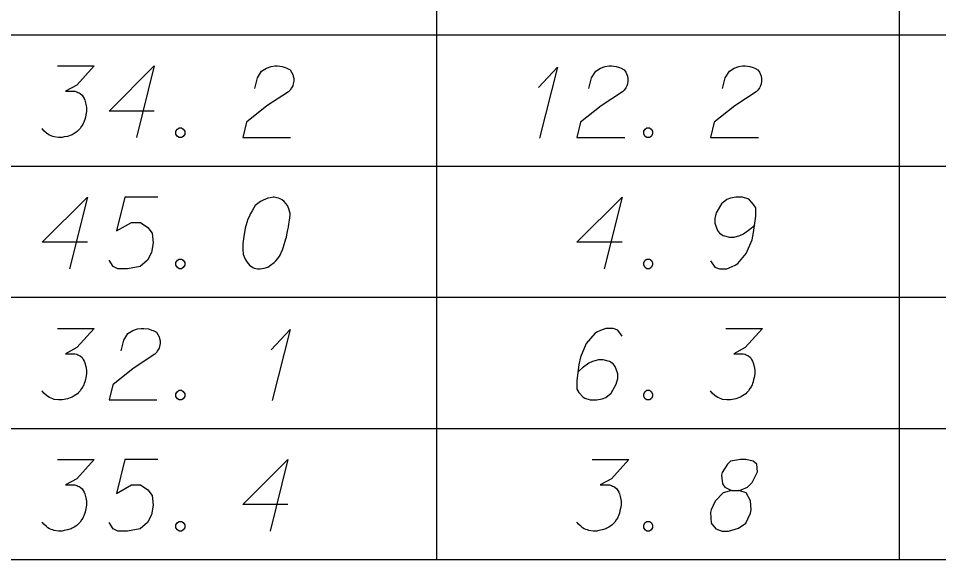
# Model space of a CAD drawing. Extents: x 2074207 to 2076812, y 516372 to 523312.
# Drawn here: x 2076560.1 to 2076621.8, y 517302 to 517338.3 of the extents above; entities that cross this region are included whole.
import ezdxf

# ---------------------------------------------------------------- set-up
doc = ezdxf.new("R2010")
doc.units = 0
for name, color, linetype in [('Prop DirtTable_ Soil Test Results - Outline (Major)', 7, 'Continuous'), ('Prop DirtTable_ Soil Test Results - Outline (Minor)', 7, 'Continuous'), ('Prop DirtTable_ Soil Test Results - Tx (Sample Data)', 7, 'Continuous')]:
    doc.layers.add(name, color=color, linetype=linetype)

msp = doc.modelspace()

# ---------------------------------------------------------------- linework, layer by layer
at = {"layer": 'Prop DirtTable_ Soil Test Results - Outline (Major)'}
msp.add_line((2076260.609, 517301.985), (2076811.903, 517301.985), dxfattribs=at)
at = {"layer": 'Prop DirtTable_ Soil Test Results - Outline (Minor)'}
for p, q in [((2076588.114, 517345.985), (2076588.114, 517337.185)), ((2076619.134, 517337.185), (2076619.134, 517345.985)), ((2076260.609, 517337.185), (2076811.903, 517337.185)), ((2076260.609, 517337.185), (2076811.903, 517337.185)), ((2076588.114, 517337.185), (2076588.114, 517328.385)), ((2076619.134, 517328.385), (2076619.134, 517337.185)), ((2076260.609, 517328.385), (2076811.903, 517328.385)), ((2076260.609, 517328.385), (2076811.903, 517328.385)), ((2076588.114, 517328.385), (2076588.114, 517319.585)), ((2076619.134, 517319.585), (2076619.134, 517328.385)), ((2076260.609, 517319.585), (2076811.903, 517319.585)), ((2076260.609, 517319.585), (2076811.903, 517319.585)), ((2076588.114, 517319.585), (2076588.114, 517310.785)), ((2076619.134, 517310.785), (2076619.134, 517319.585)), ((2076260.609, 517310.785), (2076811.903, 517310.785)), ((2076260.609, 517310.785), (2076811.903, 517310.785)), ((2076588.114, 517310.785), (2076588.114, 517301.985)), ((2076619.134, 517301.985), (2076619.134, 517310.785)), ((2076260.609, 517301.985), (2076811.903, 517301.985))]:
    msp.add_line(p, q, dxfattribs=at)
at = {"layer": 'Prop DirtTable_ Soil Test Results - Tx (Sample Data)'}
for points in [[(2076562.699, 517335.098), (2076565.168, 517335.098), (2076564.004, 517333.813), (2076563.228, 517333.397), (2076563.863, 517333.397), (2076564.004, 517333.359), (2076564.074, 517333.322), (2076564.145, 517333.284), (2076564.215, 517333.246), (2076564.357, 517333.133), (2076564.427, 517333.019), (2076564.498, 517332.906), (2076564.533, 517332.792), (2076564.603, 517332.528), (2076564.639, 517332.301), (2076564.639, 517332.188), (2076564.639, 517332.037), (2076564.603, 517331.81), (2076564.568, 517331.659), (2076564.533, 517331.507), (2076564.498, 517331.394), (2076564.462, 517331.318), (2076564.427, 517331.243), (2076564.392, 517331.167), (2076564.321, 517331.054), (2076564.215, 517330.903), (2076564.11, 517330.789), (2076564.039, 517330.714), (2076563.933, 517330.638), (2076563.827, 517330.563), (2076563.686, 517330.487), (2076563.616, 517330.449), (2076563.369, 517330.374), (2076563.157, 517330.336), (2076563.016, 517330.298), (2076562.769, 517330.298), (2076562.487, 517330.336), (2076562.381, 517330.374), (2076562.275, 517330.411), (2076562.169, 517330.449), (2076562.064, 517330.525), (2076561.958, 517330.6), (2076561.781, 517330.752), (2076561.676, 517330.903)], [(2076569.189, 517332.074), (2076566.156, 517332.074), (2076569.189, 517335.098), (2076567.99, 517330.298)], [(2076575.927, 517333.586), (2076576.103, 517334.304), (2076576.386, 517334.758), (2076576.703, 517334.947), (2076577.02, 517335.06), (2076577.267, 517335.098), (2076577.444, 517335.098), (2076577.761, 517335.06), (2076577.973, 517334.985), (2076578.079, 517334.947), (2076578.29, 517334.833), (2076578.396, 517334.682), (2076578.467, 517334.531), (2076578.502, 517334.418), (2076578.537, 517334.267), (2076578.537, 517334.078), (2076578.502, 517333.889), (2076578.467, 517333.775), (2076578.396, 517333.624), (2076578.29, 517333.473), (2076578.185, 517333.359), (2076576.738, 517332.415), (2076575.363, 517331.318), (2076575.116, 517330.298), (2076578.326, 517330.298)], [(2076594.94, 517333.662), (2076596.21, 517335.022), (2076595.011, 517330.26)], [(2076598.327, 517333.586), (2076598.503, 517334.304), (2076598.786, 517334.758), (2076599.103, 517334.947), (2076599.42, 517335.06), (2076599.667, 517335.098), (2076599.844, 517335.098), (2076600.161, 517335.06), (2076600.373, 517334.985), (2076600.479, 517334.947), (2076600.69, 517334.833), (2076600.796, 517334.682), (2076600.867, 517334.531), (2076600.902, 517334.418), (2076600.937, 517334.267), (2076600.937, 517334.078), (2076600.902, 517333.889), (2076600.867, 517333.775), (2076600.796, 517333.624), (2076600.69, 517333.473), (2076600.585, 517333.359), (2076599.138, 517332.415), (2076597.763, 517331.318), (2076597.516, 517330.298), (2076600.726, 517330.298)], [(2076607.287, 517333.586), (2076607.463, 517334.304), (2076607.746, 517334.758), (2076608.063, 517334.947), (2076608.38, 517335.06), (2076608.627, 517335.098), (2076608.804, 517335.098), (2076609.121, 517335.06), (2076609.333, 517334.985), (2076609.439, 517334.947), (2076609.65, 517334.833), (2076609.756, 517334.682), (2076609.827, 517334.531), (2076609.862, 517334.418), (2076609.897, 517334.267), (2076609.897, 517334.078), (2076609.862, 517333.889), (2076609.827, 517333.775), (2076609.756, 517333.624), (2076609.65, 517333.473), (2076609.545, 517333.359), (2076608.098, 517332.415), (2076606.723, 517331.318), (2076606.476, 517330.298), (2076609.686, 517330.298)], [(2076570.847, 517330.941), (2076571.024, 517330.941), (2076571.129, 517330.865), (2076571.235, 517330.714), (2076571.235, 517330.525), (2076571.129, 517330.374), (2076571.024, 517330.298), (2076570.847, 517330.298), (2076570.741, 517330.374), (2076570.636, 517330.525), (2076570.636, 517330.714), (2076570.741, 517330.865), (2076570.847, 517330.941)], [(2076602.207, 517330.941), (2076602.384, 517330.941), (2076602.489, 517330.865), (2076602.595, 517330.714), (2076602.595, 517330.525), (2076602.489, 517330.374), (2076602.384, 517330.298), (2076602.207, 517330.298), (2076602.101, 517330.374), (2076601.996, 517330.525), (2076601.996, 517330.714), (2076602.101, 517330.865), (2076602.207, 517330.941)], [(2076564.709, 517323.274), (2076561.676, 517323.274), (2076564.709, 517326.298), (2076563.51, 517321.498)], [(2076569.436, 517326.298), (2076567.214, 517326.298), (2076566.649, 517324.03), (2076567.672, 517324.597), (2076568.272, 517324.597), (2076568.766, 517324.257), (2076569.048, 517323.879), (2076569.119, 517323.237), (2076569.013, 517322.594), (2076568.731, 517322.065), (2076568.237, 517321.649), (2076567.39, 517321.498), (2076566.755, 517321.498), (2076566.438, 517321.649), (2076566.156, 517322.065)], [(2076577.232, 517326.298), (2076577.162, 517326.298), (2076576.95, 517326.26), (2076576.809, 517326.222), (2076576.703, 517326.185), (2076576.527, 517326.109), (2076576.315, 517325.996), (2076576.139, 517325.882), (2076575.962, 517325.731), (2076575.856, 517325.58), (2076575.751, 517325.391), (2076575.645, 517325.202), (2076575.539, 517324.975), (2076575.468, 517324.824), (2076575.398, 517324.597), (2076575.292, 517324.219), (2076575.186, 517323.652), (2076575.116, 517323.199), (2076575.116, 517322.783), (2076575.151, 517322.481), (2076575.292, 517322.141), (2076575.398, 517321.952), (2076575.574, 517321.725), (2076575.786, 517321.574), (2076575.892, 517321.536), (2076576.103, 517321.498), (2076576.28, 517321.498), (2076576.562, 517321.536), (2076576.809, 517321.611), (2076576.985, 517321.725), (2076577.232, 517321.914), (2076577.338, 517322.027), (2076577.479, 517322.178), (2076577.585, 517322.329), (2076577.655, 517322.443), (2076577.726, 517322.632), (2076577.761, 517322.707), (2076577.832, 517322.896), (2076577.902, 517323.123), (2076577.973, 517323.35), (2076578.008, 517323.501), (2076578.043, 517323.615), (2076578.079, 517323.766), (2076578.149, 517324.106), (2076578.185, 517324.295), (2076578.22, 517324.484), (2076578.255, 517324.748), (2076578.29, 517325.089), (2076578.29, 517325.202), (2076578.255, 517325.353), (2076578.22, 517325.504), (2076578.114, 517325.731), (2076578.008, 517325.882), (2076577.902, 517325.996), (2076577.761, 517326.109), (2076577.62, 517326.185), (2076577.514, 517326.222), (2076577.409, 517326.26), (2076577.232, 517326.298)], [(2076600.549, 517323.274), (2076597.516, 517323.274), (2076600.549, 517326.298), (2076599.35, 517321.498)], [(2076606.476, 517322.027), (2076606.758, 517321.611), (2076607.075, 517321.498), (2076607.569, 517321.498), (2076607.922, 517321.649), (2076608.134, 517321.725), (2076608.31, 517321.838), (2076608.874, 517322.518), (2076609.262, 517323.426), (2076609.368, 517323.917), (2076609.509, 517325.013), (2076609.509, 517325.58), (2076609.368, 517325.807), (2076609.086, 517326.109), (2076608.98, 517326.185), (2076608.627, 517326.298), (2076608.169, 517326.298), (2076607.816, 517326.222), (2076607.569, 517326.147), (2076607.216, 517325.844), (2076606.864, 517325.24), (2076606.758, 517324.862), (2076606.758, 517324.559), (2076606.934, 517324.068), (2076607.075, 517323.879), (2076607.322, 517323.728), (2076607.746, 517323.615), (2076608.063, 517323.615), (2076608.451, 517323.728), (2076608.698, 517323.841), (2076609.121, 517324.144), (2076609.333, 517324.333), (2076609.439, 517324.446)], [(2076570.847, 517322.141), (2076571.024, 517322.141), (2076571.129, 517322.065), (2076571.235, 517321.914), (2076571.235, 517321.725), (2076571.129, 517321.574), (2076571.024, 517321.498), (2076570.847, 517321.498), (2076570.741, 517321.574), (2076570.636, 517321.725), (2076570.636, 517321.914), (2076570.741, 517322.065), (2076570.847, 517322.141)], [(2076602.207, 517322.141), (2076602.384, 517322.141), (2076602.489, 517322.065), (2076602.595, 517321.914), (2076602.595, 517321.725), (2076602.489, 517321.574), (2076602.384, 517321.498), (2076602.207, 517321.498), (2076602.101, 517321.574), (2076601.996, 517321.725), (2076601.996, 517321.914), (2076602.101, 517322.065), (2076602.207, 517322.141)], [(2076562.699, 517317.498), (2076565.168, 517317.498), (2076564.004, 517316.213), (2076563.228, 517315.797), (2076563.863, 517315.797), (2076564.004, 517315.759), (2076564.074, 517315.722), (2076564.145, 517315.684), (2076564.215, 517315.646), (2076564.357, 517315.533), (2076564.427, 517315.419), (2076564.498, 517315.306), (2076564.533, 517315.192), (2076564.603, 517314.928), (2076564.639, 517314.701), (2076564.639, 517314.588), (2076564.639, 517314.437), (2076564.603, 517314.21), (2076564.568, 517314.059), (2076564.533, 517313.907), (2076564.498, 517313.794), (2076564.462, 517313.718), (2076564.427, 517313.643), (2076564.392, 517313.567), (2076564.321, 517313.454), (2076564.215, 517313.303), (2076564.11, 517313.189), (2076564.039, 517313.114), (2076563.933, 517313.038), (2076563.827, 517312.963), (2076563.686, 517312.887), (2076563.616, 517312.849), (2076563.369, 517312.774), (2076563.157, 517312.736), (2076563.016, 517312.698), (2076562.769, 517312.698), (2076562.487, 517312.736), (2076562.381, 517312.774), (2076562.275, 517312.811), (2076562.169, 517312.849), (2076562.064, 517312.925), (2076561.958, 517313), (2076561.781, 517313.152), (2076561.676, 517313.303)], [(2076566.967, 517315.986), (2076567.143, 517316.704), (2076567.426, 517317.158), (2076567.743, 517317.347), (2076568.06, 517317.46), (2076568.307, 517317.498), (2076568.484, 517317.498), (2076568.801, 517317.46), (2076569.013, 517317.385), (2076569.119, 517317.347), (2076569.33, 517317.233), (2076569.436, 517317.082), (2076569.507, 517316.931), (2076569.542, 517316.818), (2076569.577, 517316.667), (2076569.577, 517316.478), (2076569.542, 517316.289), (2076569.507, 517316.175), (2076569.436, 517316.024), (2076569.33, 517315.873), (2076569.225, 517315.759), (2076567.778, 517314.815), (2076566.403, 517313.718), (2076566.156, 517312.698), (2076569.366, 517312.698)], [(2076577.02, 517316.062), (2076578.29, 517317.422), (2076577.091, 517312.66)], [(2076600.549, 517316.969), (2076600.267, 517317.385), (2076599.95, 517317.498), (2076599.456, 517317.498), (2076599.103, 517317.347), (2076598.891, 517317.271), (2076598.715, 517317.158), (2076598.151, 517316.478), (2076597.763, 517315.57), (2076597.657, 517315.079), (2076597.516, 517313.983), (2076597.516, 517313.416), (2076597.657, 517313.189), (2076597.939, 517312.887), (2076598.045, 517312.811), (2076598.398, 517312.698), (2076598.856, 517312.698), (2076599.209, 517312.774), (2076599.456, 517312.849), (2076599.809, 517313.152), (2076600.161, 517313.756), (2076600.267, 517314.134), (2076600.267, 517314.437), (2076600.091, 517314.928), (2076599.95, 517315.117), (2076599.703, 517315.268), (2076599.279, 517315.381), (2076598.962, 517315.381), (2076598.574, 517315.268), (2076598.327, 517315.155), (2076597.904, 517314.852), (2076597.692, 517314.663), (2076597.586, 517314.55)], [(2076607.499, 517317.498), (2076609.968, 517317.498), (2076608.804, 517316.213), (2076608.028, 517315.797), (2076608.663, 517315.797), (2076608.804, 517315.759), (2076608.874, 517315.722), (2076608.945, 517315.684), (2076609.015, 517315.646), (2076609.157, 517315.533), (2076609.227, 517315.419), (2076609.298, 517315.306), (2076609.333, 517315.192), (2076609.403, 517314.928), (2076609.439, 517314.701), (2076609.439, 517314.588), (2076609.439, 517314.437), (2076609.403, 517314.21), (2076609.368, 517314.059), (2076609.333, 517313.907), (2076609.298, 517313.794), (2076609.262, 517313.718), (2076609.227, 517313.643), (2076609.192, 517313.567), (2076609.121, 517313.454), (2076609.015, 517313.303), (2076608.91, 517313.189), (2076608.839, 517313.114), (2076608.733, 517313.038), (2076608.627, 517312.963), (2076608.486, 517312.887), (2076608.416, 517312.849), (2076608.169, 517312.774), (2076607.957, 517312.736), (2076607.816, 517312.698), (2076607.569, 517312.698), (2076607.287, 517312.736), (2076607.181, 517312.774), (2076607.075, 517312.811), (2076606.969, 517312.849), (2076606.864, 517312.925), (2076606.758, 517313), (2076606.581, 517313.152), (2076606.476, 517313.303)], [(2076570.847, 517313.341), (2076571.024, 517313.341), (2076571.129, 517313.265), (2076571.235, 517313.114), (2076571.235, 517312.925), (2076571.129, 517312.774), (2076571.024, 517312.698), (2076570.847, 517312.698), (2076570.741, 517312.774), (2076570.636, 517312.925), (2076570.636, 517313.114), (2076570.741, 517313.265), (2076570.847, 517313.341)], [(2076602.207, 517313.341), (2076602.384, 517313.341), (2076602.489, 517313.265), (2076602.595, 517313.114), (2076602.595, 517312.925), (2076602.489, 517312.774), (2076602.384, 517312.698), (2076602.207, 517312.698), (2076602.101, 517312.774), (2076601.996, 517312.925), (2076601.996, 517313.114), (2076602.101, 517313.265), (2076602.207, 517313.341)], [(2076562.699, 517308.698), (2076565.168, 517308.698), (2076564.004, 517307.413), (2076563.228, 517306.997), (2076563.863, 517306.997), (2076564.004, 517306.959), (2076564.074, 517306.922), (2076564.145, 517306.884), (2076564.215, 517306.846), (2076564.357, 517306.733), (2076564.427, 517306.619), (2076564.498, 517306.506), (2076564.533, 517306.392), (2076564.603, 517306.128), (2076564.639, 517305.901), (2076564.639, 517305.788), (2076564.639, 517305.637), (2076564.603, 517305.41), (2076564.568, 517305.259), (2076564.533, 517305.107), (2076564.498, 517304.994), (2076564.462, 517304.918), (2076564.427, 517304.843), (2076564.392, 517304.767), (2076564.321, 517304.654), (2076564.215, 517304.503), (2076564.11, 517304.389), (2076564.039, 517304.314), (2076563.933, 517304.238), (2076563.827, 517304.163), (2076563.686, 517304.087), (2076563.616, 517304.049), (2076563.369, 517303.974), (2076563.157, 517303.936), (2076563.016, 517303.898), (2076562.769, 517303.898), (2076562.487, 517303.936), (2076562.381, 517303.974), (2076562.275, 517304.011), (2076562.169, 517304.049), (2076562.064, 517304.125), (2076561.958, 517304.2), (2076561.781, 517304.352), (2076561.676, 517304.503)], [(2076569.436, 517308.698), (2076567.214, 517308.698), (2076566.649, 517306.43), (2076567.672, 517306.997), (2076568.272, 517306.997), (2076568.766, 517306.657), (2076569.048, 517306.279), (2076569.119, 517305.637), (2076569.013, 517304.994), (2076568.731, 517304.465), (2076568.237, 517304.049), (2076567.39, 517303.898), (2076566.755, 517303.898), (2076566.438, 517304.049), (2076566.156, 517304.465)], [(2076578.149, 517305.674), (2076575.116, 517305.674), (2076578.149, 517308.698), (2076576.95, 517303.898)], [(2076598.539, 517308.698), (2076601.008, 517308.698), (2076599.844, 517307.413), (2076599.068, 517306.997), (2076599.703, 517306.997), (2076599.844, 517306.959), (2076599.914, 517306.922), (2076599.985, 517306.884), (2076600.055, 517306.846), (2076600.197, 517306.733), (2076600.267, 517306.619), (2076600.338, 517306.506), (2076600.373, 517306.392), (2076600.443, 517306.128), (2076600.479, 517305.901), (2076600.479, 517305.788), (2076600.479, 517305.637), (2076600.443, 517305.41), (2076600.408, 517305.259), (2076600.373, 517305.107), (2076600.338, 517304.994), (2076600.302, 517304.918), (2076600.267, 517304.843), (2076600.232, 517304.767), (2076600.161, 517304.654), (2076600.055, 517304.503), (2076599.95, 517304.389), (2076599.879, 517304.314), (2076599.773, 517304.238), (2076599.667, 517304.163), (2076599.526, 517304.087), (2076599.456, 517304.049), (2076599.209, 517303.974), (2076598.997, 517303.936), (2076598.856, 517303.898), (2076598.609, 517303.898), (2076598.327, 517303.936), (2076598.221, 517303.974), (2076598.115, 517304.011), (2076598.009, 517304.049), (2076597.904, 517304.125), (2076597.798, 517304.2), (2076597.621, 517304.352), (2076597.516, 517304.503)], [(2076607.887, 517306.619), (2076608.38, 517306.619), (2076608.522, 517306.657), (2076608.945, 517306.846), (2076609.262, 517307.148), (2076609.615, 517307.867), (2076609.58, 517308.396), (2076609.333, 517308.585), (2076608.839, 517308.698), (2076608.486, 517308.698), (2076607.816, 517308.585), (2076607.604, 517308.396), (2076607.252, 517307.829), (2076607.216, 517307.64), (2076607.287, 517307.073), (2076607.428, 517306.846), (2076607.887, 517306.619), (2076607.322, 517306.468), (2076606.793, 517305.901), (2076606.511, 517305.334), (2076606.476, 517305.145), (2076606.511, 517304.427), (2076606.828, 517304.049), (2076607.252, 517303.898), (2076607.675, 517303.898), (2076608.345, 517304.087), (2076608.839, 517304.427), (2076609.157, 517305.107), (2076609.192, 517305.334), (2076609.157, 517305.939), (2076608.874, 517306.468), (2076608.38, 517306.619)], [(2076570.847, 517304.541), (2076571.024, 517304.541), (2076571.129, 517304.465), (2076571.235, 517304.314), (2076571.235, 517304.125), (2076571.129, 517303.974), (2076571.024, 517303.898), (2076570.847, 517303.898), (2076570.741, 517303.974), (2076570.636, 517304.125), (2076570.636, 517304.314), (2076570.741, 517304.465), (2076570.847, 517304.541)], [(2076602.207, 517304.541), (2076602.384, 517304.541), (2076602.489, 517304.465), (2076602.595, 517304.314), (2076602.595, 517304.125), (2076602.489, 517303.974), (2076602.384, 517303.898), (2076602.207, 517303.898), (2076602.101, 517303.974), (2076601.996, 517304.125), (2076601.996, 517304.314), (2076602.101, 517304.465), (2076602.207, 517304.541)]]:
    msp.add_lwpolyline(points, dxfattribs=at)

doc.saveas('drawing.dxf')
